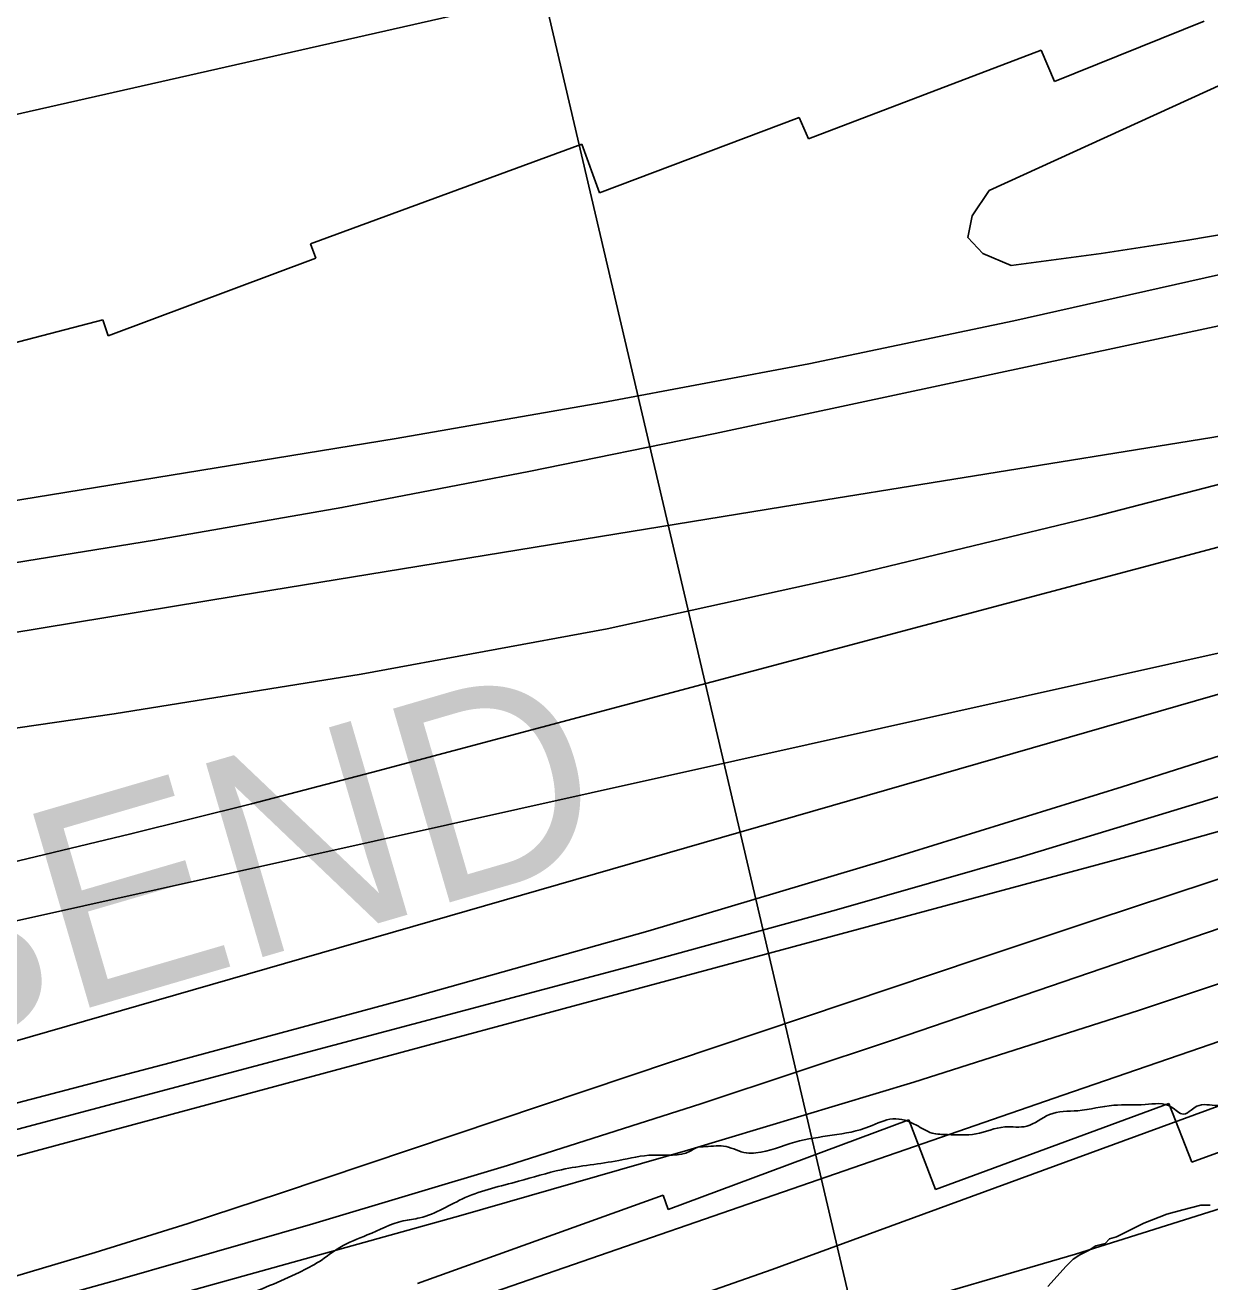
# Model space of a CAD drawing. Extents: x 3329297 to 3367176, y 649250 to 674653.
# Drawn here: x 3337293 to 3337880, y 658692 to 659315 of the extents above; entities that cross this region are included whole.
import ezdxf

# ---------------------------------------------------------------- set-up
doc = ezdxf.new("R2010")
doc.units = 0
for name, color, linetype in [('V-RIVR-EDGE', 7, 'Continuous'), ('V-RIVR-RANG', 7, 'Continuous'), ('V-RRAP-RVMT', 7, 'Continuous'), ('V-RRAP-RVMT-IDEN', 7, 'Continuous'), ('V-SITE-VEGE', 7, 'Continuous'), ('V-TOPO-DPTH', 7, 'Continuous'), ('V-TOPO-MAJR', 7, 'Continuous'), ('V-TOPO-MINR', 7, 'Continuous'), ('V-TOPO-WATR', 7, 'Continuous')]:
    doc.layers.add(name, color=color, linetype=linetype)

msp = doc.modelspace()

# ---------------------------------------------------------------- linework, layer by layer
at = {"layer": 'V-RIVR-EDGE'}
msp.add_spline([(3333424.05, 658724.7), (3333474.73, 658717.46), (3333489.07, 658715.87), (3333512.33, 658713.49), (3333530.18, 658715), (3333538.71, 658715.36), (3333547.24, 658714.57), (3333557.71, 658715.7), (3333586.02, 658716.41), (3333612.01, 658718.28), (3333629.86, 658722.12), (3333637.62, 658724.42), (3333647.31, 658724.01), (3333663.6, 658721.26), (3333682.21, 658720.82), (3333707.8, 658719.6), (3333729.52, 658719.93), (3333747.37, 658722.99), (3333760.94, 658721.79), (3333772.95, 658719.82), (3333786.14, 658719.4), (3333801.65, 658718.98), (3333815.21, 658714.68), (3333829.55, 658712.32), (3333853.98, 658710.7), (3333881.51, 658709.09), (3333919.9, 658708.21), (3333933.09, 658708.96), (3333955.19, 658706.58), (3333979.61, 658702.64), (3333997.44, 658699.49), (3334008.3, 658700.63), (3334035.82, 658696.29), (3334058.31, 658693.91), (3334066.07, 658695.06), (3334072.66, 658693.49), (3334092.04, 658688.79), (3334109.87, 658687.19), (3334133.13, 658684.42), (3334151.35, 658681.27), (3334164.92, 658679.69), (3334190.9, 658677.68), (3334204.86, 658676.49), (3334218.42, 658674.13), (3334220.76, 658676.45), (3334226.96, 658676.82), (3334231.62, 658676.81), (3334233.55, 658674.09), (3334237.81, 658672.91), (3334253.71, 658672.87), (3334313.8, 658663.03), (3334340.55, 658660.25), (3334380.48, 658654.72), (3334411.48, 658646.11), (3334421.17, 658643.76), (3334440.16, 658640.23), (3334471.95, 658635.49), (3334501.03, 658634.26), (3334507.24, 658634.24), (3334509.17, 658631.91), (3334513.05, 658629.96), (3334528.94, 658626.05), (3334571.2, 658623.23), (3334582.83, 658621.65), (3334608.04, 658620.81), (3334615.79, 658620.01), (3334621.6, 658617.28), (3334633.23, 658614.93), (3334639.05, 658615.3), (3334646.41, 658615.28), (3334654.94, 658613.71), (3334657.65, 658610.6), (3334668.89, 658607.86), (3334697.18, 658600.03), (3334721.99, 658596.87), (3334746.41, 658594.1), (3334774.71, 658589.76), (3334788.29, 658590.11), (3334793.72, 658591.26), (3334803.41, 658590.85), (3334809.62, 658589.67), (3334816.59, 658585.78), (3334828.61, 658584.97), (3334856.12, 658577.92), (3334862.33, 658577.52), (3334871.63, 658577.89), (3334882.88, 658579.02), (3334909.27, 658585.16), (3334928.28, 658589.38), (3334948.46, 658593.98), (3334962.04, 658598.22), (3334974.85, 658601.67), (3334984.55, 658603.59), (3334993.47, 658604.73), (3335001.61, 658603.94), (3335003.94, 658605.48), (3335009, 658609.35), (3335017.54, 658613.2), (3335043.92, 658620.12), (3335064.1, 658623.56), (3335076.91, 658629.34), (3335088.16, 658631.64), (3335096.31, 658631.62), (3335112.59, 658628.87), (3335118.8, 658630.4), (3335132.38, 658634.64), (3335146.74, 658637.7), (3335161.86, 658639.6), (3335190.58, 658645.74), (3335222.39, 658650.31), (3335231.31, 658651.84), (3335233.64, 658650.67), (3335237.5, 658647.17), (3335247.21, 658650.64), (3335268.93, 658652.91), (3335284.45, 658654.81), (3335300.36, 658659.43), (3335310.45, 658662.12), (3335317.05, 658665.98), (3335327.52, 658665.95), (3335337.6, 658665.54), (3335348.45, 658660.86), (3335353.87, 658658.91), (3335358.52, 658656.96), (3335366.28, 658656.94), (3335378.3, 658655.75), (3335387.6, 658654.95), (3335410.48, 658652.18), (3335422.11, 658652.15), (3335445.77, 658654.8), (3335459.34, 658653.99), (3335474.47, 658652.79), (3335498.1, 658645.75), (3335522.12, 658635.22), (3335524.06, 658634.83), (3335528.73, 658639.86), (3335535.32, 658639.07), (3335541.51, 658635.18), (3335544.99, 658629.74), (3335552.73, 658625.45), (3335563.59, 658624.26), (3335571.34, 658623.47), (3335598.49, 658623.79), (3335622.54, 658624.12), (3335648.9, 658622.5), (3335687.66, 658613.87), (3335732.61, 658599.03), (3335763.22, 658587.32), (3335768.26, 658588.08), (3335771.74, 658585.36), (3335791.88, 658574.06), (3335801.19, 658573.26), (3335807.78, 658573.63), (3335822.89, 658566.23), (3335836.83, 658560.38), (3335873.65, 658551.75), (3335894.2, 658547.82), (3335916.31, 658549.32), (3335929.5, 658552), (3335949.67, 658554.28), (3335958.59, 658554.26), (3335962.85, 658550.76), (3335976.4, 658544.91), (3335989.19, 658542.16), (3335995.01, 658539.82), (3336014.78, 658538.99), (3336032.61, 658534.68), (3336045.79, 658533.1), (3336066.73, 658532.27), (3336083.03, 658535.33), (3336086.53, 658539.2), (3336089.26, 658545.79), (3336091.2, 658548.11), (3336096.25, 658548.88), (3336104.78, 658549.24), (3336126.11, 658548.8), (3336150.54, 658550.29), (3336176.53, 658551.39), (3336187.39, 658554.47), (3336195.94, 658559.49), (3336201.75, 658559.47), (3336210.28, 658556.35), (3336221.52, 658556.71), (3336235.1, 658556.68), (3336248.28, 658557.03), (3336254.1, 658558.57), (3336264.96, 658558.54), (3336271.16, 658553.48), (3336276.57, 658548.82), (3336283.56, 658550.74), (3336285.51, 658553.84), (3336288.62, 658557.71), (3336294.05, 658559.24), (3336313.06, 658561.14), (3336342.15, 658562.62), (3336356.5, 658564.91), (3336366.2, 658566.05), (3336374.35, 658568.35), (3336386.76, 658568.32), (3336402.66, 658568.67), (3336427.86, 658567.83), (3336436.01, 658568.2), (3336451.14, 658570.1), (3336484.9, 658577.78), (3336508.56, 658580.82), (3336517.88, 658587.39), (3336522.54, 658588.15), (3336524.87, 658591.25), (3336527.2, 658593.18), (3336531.86, 658593.17), (3336535.73, 658591.61), (3336537.28, 658588.89), (3336543.87, 658588.88), (3336562.87, 658589.6), (3336584.21, 658591.49), (3336614.46, 658594.13), (3336646.27, 658597.15), (3336666.43, 658596.72), (3336695.13, 658594.32), (3336705.21, 658594.29), (3336734.29, 658593.45), (3336750.58, 658593.02), (3336760.27, 658593.77), (3336768.41, 658592.2), (3336776.93, 658585.97), (3336785.46, 658584.01), (3336796.7, 658582.43), (3336838.19, 658582.33), (3336859.52, 658579.18), (3336880.83, 658572.53), (3336893.24, 658572.5), (3336911.08, 658573.62), (3336926.59, 658573.58), (3336945.21, 658575.47), (3336951.81, 658578.56), (3336960.34, 658578.54), (3336969.64, 658575.8), (3336985.16, 658578.09), (3336999.12, 658578.05), (3337015.8, 658580.34), (3337041.02, 658583.77), (3337061.58, 658586.43), (3337080.98, 658591.43), (3337113.57, 658597.94), (3337142.28, 658602.91), (3337169.45, 658609.43), (3337200.49, 658615.56), (3337235.01, 658620.13), (3337281.96, 658628.93), (3337309.9, 658636.23), (3337337.07, 658645.86), (3337357.25, 658651.63), (3337365.81, 658662.85), (3337368.54, 658669.05), (3337372.81, 658672.53), (3337380.58, 658677.16), (3337399.6, 658684.49), (3337429.1, 658696.82), (3337439.2, 658702.23), (3337449.3, 658709.18), (3337462.89, 658715.35), (3337480.74, 658722.29), (3337488.89, 658723.82), (3337511.41, 658733.85), (3337537.8, 658741.93), (3337559.14, 658747.69), (3337587.46, 658752.27), (3337604.53, 658754.95), (3337622.76, 658756.84), (3337625.48, 658758.39), (3337630.53, 658759.15), (3337640.61, 658759.12), (3337650.68, 658756), (3337655.34, 658755.98), (3337674.74, 658761.37), (3337711.6, 658769.03), (3337723.24, 658772.88), (3337734.87, 658769.75), (3337742.62, 658765.85), (3337750.37, 658765.06), (3337764.33, 658765.41), (3337778.69, 658768.87), (3337789.55, 658769.23), (3337800.81, 658775.02), (3337814.78, 658776.92), (3337832.62, 658779.59), (3337848.13, 658779.94), (3337861.32, 658778.74), (3337867.13, 658775.24), (3337871.01, 658777.17), (3337873.73, 658779.1), (3337884.2, 658779.46), (3337903.6, 658784.46), (3337929.32, 658794.23)], degree=3, dxfattribs=at)
at = {"layer": 'V-RIVR-RANG'}
msp.add_line((3337818.23, 658185.86), (3337521.99, 659451.66), dxfattribs=at)
at = {"layer": 'V-RRAP-RVMT'}
for p, q in [((3337877.37, 659316.67), (3337803.36, 659286.72)), ((3337796.76, 659302.34), (3337681.39, 659258.41)), ((3337803.36, 659286.72), (3337796.76, 659302.34)), ((3337676.86, 659269.02), (3337577.93, 659231.62)), ((3337681.39, 659258.41), (3337676.86, 659269.02)), ((3337569.24, 659255.79), (3337434.75, 659206.42)), ((3337577.93, 659231.62), (3337569.24, 659255.79)), ((3337434.75, 659206.42), (3337437.37, 659199.33)), ((3337437.37, 659199.33), (3337334.62, 659160.84)), ((3337331.95, 659168.77), (3337242, 659145.33)), ((3337334.62, 659160.84), (3337331.95, 659168.77)), ((3337871.26, 658751.37), (3338004.09, 658800.14)), ((3337744.39, 658737.82), (3337859.89, 658780.52)), ((3337859.89, 658780.52), (3337871.26, 658751.37)), ((3337612.01, 658727.94), (3337731.21, 658772.36)), ((3337731.21, 658772.36), (3337744.39, 658737.82)), ((3337487.73, 658691.33), (3337609.43, 658735.14)), ((3337609.43, 658735.14), (3337612.01, 658727.94))]:
    msp.add_line(p, q, dxfattribs=at)
at = {"layer": 'V-SITE-VEGE'}
msp.add_lwpolyline([(3337800.02, 658689.79), (3337809.1, 658699.91), (3337812.51, 658703.28), (3337815.9, 658705.52), (3337820.43, 658707.76), (3337823.83, 658710), (3337828.35, 658711.1), (3337830.61, 658713.35), (3337834, 658714.46), (3337847.58, 658721.17), (3337858.89, 658725.63), (3337866.8, 658727.85), (3337875.84, 658730.07), (3337880.35, 658730.04)], dxfattribs=at)
at = {"layer": 'V-TOPO-DPTH'}
for points in [[(3336266.51, 658818.26), (3337110.93, 658832.41), (3337127.32, 658835.28), (3337143.64, 658838.59), (3337896.17, 659006.15), (3337936.72, 659015.54), (3337977.16, 659025.4), (3338017.43, 659035.94), (3338057.58, 659046.94), (3338134.85, 659068.81), (3338136.27, 659069.23), (3338140.51, 659070.64), (3338213.51, 659097.38), (3338251.3, 659111.53), (3338288.95, 659126.04), (3338326.38, 659141.1), (3338363.68, 659156.51), (3339248.86, 659529.83)], [(3339248.86, 659529.83), (3338363.68, 659156.51), (3338326.38, 659141.1), (3338288.95, 659126.04), (3338251.3, 659111.53), (3338213.51, 659097.38), (3338140.51, 659070.64), (3338136.27, 659069.23), (3338134.85, 659068.81), (3338057.58, 659046.94), (3338017.43, 659035.94), (3337977.16, 659025.4), (3337936.72, 659015.54), (3337896.17, 659006.15), (3337143.64, 658838.59), (3337127.32, 658835.28), (3337110.93, 658832.41), (3336266.51, 658818.26)], [(3338827.33, 659307.9), (3338156.2, 659062.79), (3338148.78, 659060.17), (3338141.32, 659057.65), (3338133.81, 659055.28), (3338126.27, 659053.02), (3337160.11, 658774.31), (3337153.96, 658772.57), (3337147.8, 658770.87), (3337141.62, 658769.24), (3337135.43, 658767.64), (3337124.22, 658764.81), (3337123.03, 658764.54), (3336302.7, 658787.77)], [(3338827.33, 659307.9), (3338156.2, 659062.79), (3338148.78, 659060.17), (3338141.32, 659057.65), (3338133.81, 659055.28), (3338126.27, 659053.02), (3337160.11, 658774.31), (3337153.96, 658772.57), (3337147.8, 658770.87), (3337141.62, 658769.24), (3337135.43, 658767.64), (3337124.22, 658764.81), (3337123.03, 658764.54), (3336302.7, 658787.77)], [(3339164.18, 659311.15), (3338181.6, 658968.67), (3338175.53, 658966.56), (3338169.46, 658964.45), (3338163.38, 658962.36), (3338157.3, 658960.28), (3337723.53, 658811.98), (3337628.07, 658780.28), (3337532.27, 658749.7), (3337435.94, 658720.81), (3337339.27, 658693.04), (3337172.88, 658646.83), (3337159.08, 658643.31), (3337145.2, 658640.2), (3337131.19, 658637.69), (3337117.11, 658635.58), (3337010.56, 658621.98), (3336316.36, 658575.24)], [(3336316.36, 658575.24), (3337010.56, 658621.98), (3337117.11, 658635.58), (3337131.19, 658637.69), (3337145.2, 658640.2), (3337159.08, 658643.31), (3337172.88, 658646.83), (3337339.27, 658693.04), (3337435.94, 658720.81), (3337532.27, 658749.7), (3337628.07, 658780.28), (3337723.53, 658811.98), (3338157.3, 658960.28), (3338163.38, 658962.36), (3338169.46, 658964.45), (3338175.53, 658966.56), (3338181.6, 658968.67), (3339164.18, 659311.15)], [(3338777.93, 659259.93), (3338183.15, 659049.04), (3338165.4, 659042.85), (3338147.62, 659036.77), (3338129.78, 659030.86), (3338111.89, 659025.06), (3337836.79, 658937.39), (3337719.53, 658901.04), (3337601.92, 658865.92), (3337483.76, 658832.64), (3337365.25, 658800.6), (3337154.57, 658745.41), (3337141.08, 658742.16), (3337127.53, 658739.26), (3336189.79, 658733.67)], [(3336189.79, 658733.67), (3337127.53, 658739.26), (3337141.08, 658742.16), (3337154.57, 658745.41), (3337365.25, 658800.6), (3337483.76, 658832.64), (3337601.92, 658865.92), (3337719.53, 658901.04), (3337836.79, 658937.39), (3338111.89, 659025.06), (3338129.78, 659030.86), (3338147.62, 659036.77), (3338165.4, 659042.85), (3338183.15, 659049.04), (3338777.93, 659259.93)], [(3336279.55, 658650.66), (3337078.47, 658705.4), (3337105.31, 658709.36), (3337132, 658714.06), (3337158.48, 658719.85), (3337184.81, 658726.37), (3337853.82, 658906.72), (3337905.02, 658920.98), (3337956.06, 658935.79), (3338006.85, 658951.45), (3338057.46, 658967.66), (3338087.46, 658977.54), (3338122.93, 658989.31), (3338158.36, 659001.19), (3338193.73, 659013.24), (3338229.07, 659025.39), (3338308.17, 659052.8), (3338382.85, 659079.23)], [(3336279.55, 658650.66), (3337078.47, 658705.4), (3337105.31, 658709.36), (3337132, 658714.06), (3337158.48, 658719.85), (3337184.81, 658726.37), (3337853.82, 658906.72), (3337905.02, 658920.98), (3337956.06, 658935.79), (3338006.85, 658951.45), (3338057.46, 658967.66), (3338087.46, 658977.54), (3338122.93, 658989.31), (3338158.36, 659001.19), (3338193.73, 659013.24), (3338229.07, 659025.39), (3338308.17, 659052.8), (3338382.85, 659079.23)], [(3338395.36, 658987.72), (3338246.13, 658935.78), (3338215.35, 658925.08), (3338184.56, 658914.42), (3338153.76, 658903.79), (3338122.95, 658893.18), (3338058.84, 658871.16), (3337995.97, 658849.55), (3337933.12, 658827.91), (3337870.28, 658806.24), (3337807.44, 658784.53), (3337421.85, 658651.23), (3337388.85, 658639.8), (3337355.87, 658628.34), (3337322.9, 658616.85), (3337289.94, 658605.33)]]:
    msp.add_lwpolyline(points, dxfattribs=at)
at = {"layer": 'V-TOPO-MAJR'}
for points in [[(3338043.38, 659357.34), (3337771, 659232.77), (3337762.47, 659220.22), (3337760.35, 659209.54), (3337767.85, 659201.64), (3337781.77, 659195.59), (3337826.33, 659201.64), (3337869.38, 659208.12), (3337912.27, 659215.43), (3337954.94, 659223.99), (3337997.45, 659233.37), (3338071.51, 659250.85), (3338076.84, 659252.22), (3338082.14, 659253.71), (3338087.37, 659255.39), (3338092.56, 659257.21), (3338297.43, 659333.04)], [(3336260.32, 658844.02), (3337052.95, 658856.91), (3337058.43, 658856.52), (3337063.91, 658856.24), (3337069.38, 658856.15), (3337074.85, 658856.34), (3337080.32, 658856.73), (3337101.16, 658858.77), (3337103.63, 658859.06), (3337106.09, 658859.4), (3337110.98, 658860.34), (3337226.13, 658886.03), (3337286.05, 658899.78), (3337345.84, 658914.02), (3337405.47, 658928.99), (3337464.97, 658944.44), (3338073.52, 659106.46), (3338098, 659113.25), (3338122.38, 659120.39), (3338146.6, 659128.04), (3338170.72, 659136.04), (3338402.84, 659215.7)]]:
    msp.add_lwpolyline(points, dxfattribs=at)
at = {"layer": 'V-TOPO-MINR'}
for points in [[(3337090.03, 659046.91), (3337477.26, 659109.96), (3337579.56, 659127.72), (3337681.58, 659146.93), (3337783.16, 659168.28), (3337884.46, 659191.08), (3338061.1, 659232.79), (3338073.8, 659236.03), (3338086.4, 659239.58), (3338098.87, 659243.58), (3338111.25, 659247.89), (3339169.33, 659637.67)], [(3336266.51, 658818.26), (3337110.93, 658832.41), (3337127.32, 658835.28), (3337143.64, 658838.59), (3337896.17, 659006.15), (3337936.72, 659015.54), (3337977.16, 659025.4), (3338017.43, 659035.94), (3338057.58, 659046.94), (3338134.85, 659068.81), (3338136.27, 659069.23), (3338140.51, 659070.64), (3338213.51, 659097.38), (3338251.3, 659111.53), (3338288.95, 659126.04), (3338326.38, 659141.1), (3338363.68, 659156.51), (3339248.86, 659529.83)], [(3339067.56, 659497.14), (3338135.49, 659154.47), (3338124.91, 659150.75), (3338114.27, 659147.25), (3338103.53, 659144.07), (3338092.72, 659141.1), (3337823.19, 659071.26), (3337702.72, 659042.15), (3337581.72, 659015.7), (3337459.92, 658993.24), (3337337.58, 658973.45), (3337116.97, 658941.45), (3337104.52, 658939.78), (3337092.04, 658938.27), (3337079.54, 658937.03), (3337067.01, 658935.95), (3337012.31, 658931.81), (3336972.43, 658928.69), (3336932.57, 658925.45), (3336892.71, 658922.01), (3336852.87, 658918.44), (3336238.66, 658861.98)], [(3337281.98, 658692.9), (3337328.16, 658706.64), (3337374.11, 658721.11), (3337419.91, 658736.08), (3337765.53, 658852.07), (3337822.94, 658871.25), (3337880.39, 658890.33), (3337937.89, 658909.26), (3337995.42, 658928.08), (3338083.88, 658956.88), (3338097.21, 658961.23), (3338110.54, 658965.59), (3338123.86, 658969.97), (3338137.18, 658974.36), (3338150.49, 658978.77), (3338163.79, 658983.22), (3338177.07, 658987.72), (3338190.35, 658992.25), (3338202.05, 658996.26), (3338221.14, 659002.89), (3338240.2, 659009.61), (3338259.21, 659016.46), (3338278.19, 659023.4), (3339277.19, 659392.82)], [(3337655.95, 659353.59), (3337097.47, 659227.23)], [(3336387.19, 658978.27), (3336568.88, 658980.37), (3336653.97, 658982.46), (3336738.98, 658986.04), (3336823.86, 658991.85), (3336908.66, 658999.13), (3337032.55, 659011.42), (3337055.33, 659013.86), (3337078.07, 659016.54), (3337100.77, 659019.59), (3337123.43, 659022.87), (3337264.48, 659044.46), (3337357.5, 659059.54), (3337450.32, 659075.7), (3337542.84, 659093.5), (3337635.17, 659112.39), (3338040.75, 659199.08), (3338067.82, 659205.3), (3338094.75, 659212.07), (3338121.46, 659219.66), (3338148.02, 659227.79), (3338303.16, 659277.9), (3338406.72, 659312.75)], [(3336302.7, 658787.77), (3337123.03, 658764.54), (3337124.22, 658764.81), (3337135.43, 658767.64), (3337141.62, 658769.24), (3337147.8, 658770.87), (3337153.96, 658772.57), (3337160.11, 658774.31), (3338126.27, 659053.02), (3338133.81, 659055.28), (3338141.32, 659057.65), (3338148.78, 659060.17), (3338156.2, 659062.79), (3338827.33, 659307.9)], [(3338417.28, 659277.13), (3338340.82, 659247.31), (3338264.03, 659218.33), (3338116.34, 659164.02), (3338113.12, 659162.89), (3338109.87, 659161.82), (3338106.6, 659160.86), (3338103.31, 659159.96), (3338034.16, 659142.25), (3337996.17, 659133.07), (3337958.03, 659124.59), (3337919.68, 659117.14), (3337881.18, 659110.38), (3337758.57, 659090.58), (3337668.51, 659076), (3337578.46, 659061.37), (3337488.42, 659046.66), (3337398.39, 659031.91), (3337285.28, 659013.32)], [(3336189.79, 658733.67), (3337127.53, 658739.26), (3337141.08, 658742.16), (3337154.57, 658745.41), (3337365.25, 658800.6), (3337483.76, 658832.64), (3337601.92, 658865.92), (3337719.53, 658901.04), (3337836.79, 658937.39), (3338111.89, 659025.06), (3338129.78, 659030.86), (3338147.62, 659036.77), (3338165.4, 659042.85), (3338183.15, 659049.04), (3338777.93, 659259.93)], [(3336293.75, 658551.4), (3336536.11, 658563.09), (3336638.46, 658569.22), (3336740.66, 658576.94), (3336842.66, 658587.04), (3336944.51, 658598.73), (3337104.93, 658619.05), (3337126.38, 658622.24), (3337147.71, 658626.06), (3337168.85, 658630.79), (3337189.87, 658636.15), (3337509.29, 658725.04), (3337621.63, 658757.37), (3337733.56, 658791.02), (3337844.89, 658826.63), (3337955.8, 658863.56), (3338140.12, 658926.74), (3338158.57, 658933.08), (3338177.01, 658939.44), (3338195.44, 658945.82), (3338213.86, 658952.22), (3338689.58, 659117.92)], [(3336324.22, 658683.25), (3337109.59, 658723.16), (3337129.77, 658726.66), (3337149.79, 658730.99), (3337169.7, 658735.85), (3337602.87, 658851.05), (3337695.32, 658876.44), (3337787.49, 658902.82), (3337879.21, 658930.68), (3337970.65, 658959.52), (3338099.65, 659001.37), (3338126.34, 659010.13), (3338152.98, 659019.01), (3338179.56, 659028.08), (3338206.09, 659037.27), (3338424.01, 659113.6)], [(3336279.55, 658650.66), (3337078.47, 658705.4), (3337105.31, 658709.36), (3337132, 658714.06), (3337158.48, 658719.85), (3337184.81, 658726.37), (3337853.82, 658906.72), (3337905.02, 658920.98), (3337956.06, 658935.79), (3338006.85, 658951.45), (3338057.46, 658967.66), (3338087.46, 658977.54), (3338122.93, 658989.31), (3338158.36, 659001.19), (3338193.73, 659013.24), (3338229.07, 659025.39), (3338308.17, 659052.8), (3338382.85, 659079.23)], [(3336457.58, 658480.49), (3336572.46, 658473.99), (3336646.21, 658472.04), (3336719.84, 658473.04), (3336793.27, 658478.47), (3336866.58, 658486.86), (3337125.96, 658524.47), (3337145.35, 658527.62), (3337164.65, 658531.22), (3337183.81, 658535.48), (3337202.89, 658540.18), (3337614, 658649.06), (3337714.1, 658676.73), (3337813.76, 658705.83), (3337912.78, 658737.07), (3338011.36, 658769.74), (3338164.62, 658822.38), (3338186.23, 658829.86), (3338207.8, 658837.41), (3338229.34, 658845.06), (3338250.86, 658852.78), (3338768.46, 659039.93)], [(3337289.94, 658605.33), (3337322.9, 658616.85), (3337355.87, 658628.34), (3337388.85, 658639.8), (3337421.85, 658651.23), (3337807.44, 658784.53), (3337870.28, 658806.24), (3337933.12, 658827.91), (3337995.97, 658849.55), (3338058.84, 658871.16), (3338122.95, 658893.18), (3338153.76, 658903.79), (3338184.56, 658914.42), (3338215.35, 658925.08), (3338246.13, 658935.78), (3338395.36, 658987.72)], [(3337182.81, 658553.04), (3337330.56, 658592.78), (3337414.6, 658616.58), (3337498.17, 658641.85), (3337581.04, 658669.32), (3337663.45, 658698.27), (3337954.63, 658804.93)]]:
    msp.add_lwpolyline(points, dxfattribs=at)
at = {"layer": 'V-TOPO-WATR'}
msp.add_lwpolyline([(3336316.36, 658575.24), (3337010.56, 658621.98), (3337117.11, 658635.58), (3337131.19, 658637.69), (3337145.2, 658640.2), (3337159.08, 658643.31), (3337172.88, 658646.83), (3337339.27, 658693.04), (3337435.94, 658720.81), (3337532.27, 658749.7), (3337628.07, 658780.28), (3337723.53, 658811.98), (3338157.3, 658960.28), (3338163.38, 658962.36), (3338169.46, 658964.45), (3338175.53, 658966.56), (3338181.6, 658968.67), (3339164.18, 659311.15)], dxfattribs=at)

# ---------------------------------------------------------------- texts
at = {"layer": 'V-RRAP-RVMT-IDEN'}
msp.add_text('BEND', height=100, rotation=16.29795, dxfattribs=at).set_placement((3337229.31, 658799.87))

doc.saveas('drawing.dxf')
